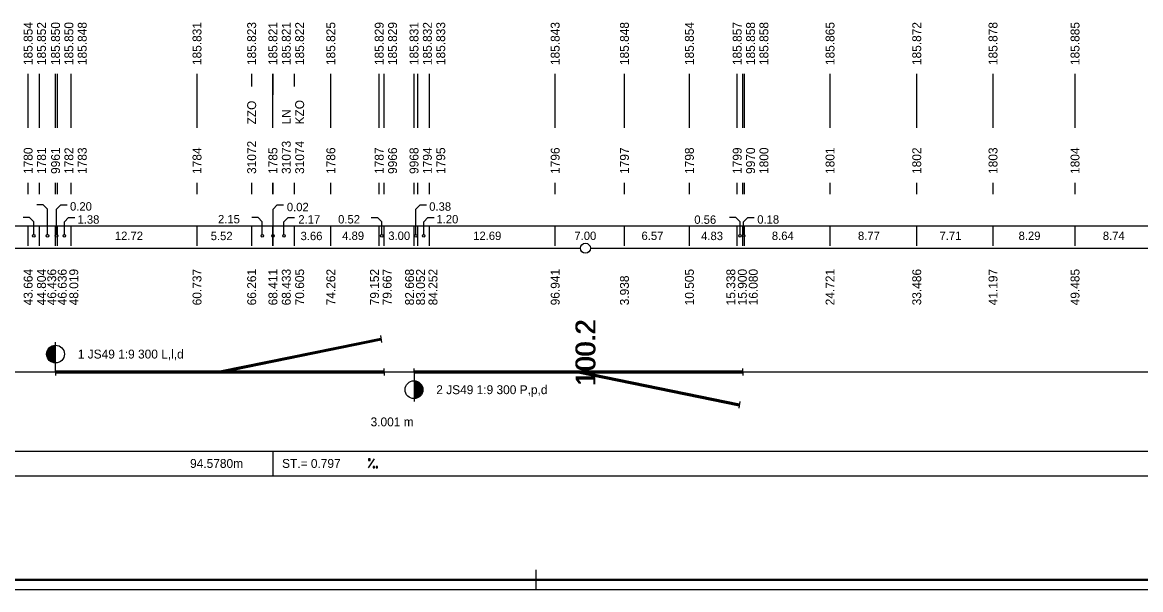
# Model space of a CAD drawing. Extents: x 0 to 10087, y -805 to 297.
# Drawn here: x 7666.2 to 7892.2, y 0 to 114.6 of the extents above; entities that cross this region are included whole.
import ezdxf

# ---------------------------------------------------------------- set-up
doc = ezdxf.new("R2010")
doc.units = 0
for name, color, linetype in [('CARKY_HODNOT', 7, 'Continuous'), ('KRIV1_CARA', 7, 'Continuous'), ('KRIV1_TEXT', 7, 'Continuous'), ('NIVELETA_CARA', 7, 'Continuous'), ('NIVELETA_TEXT', 7, 'Continuous'), ('RAM', 7, 'Continuous'), ('REZERVA', 7, 'Continuous'), ('STAN_CARA', 7, 'Continuous'), ('STAN_PAS', 7, 'Continuous'), ('STAN_TEXT', 7, 'Continuous'), ('TEXT', 7, 'Continuous'), ('TXT_C_BODU', 7, 'Continuous')]:
    doc.layers.add(name, color=color, linetype=linetype)

msp = doc.modelspace()

# ---------------------------------------------------------------- linework, layer by layer
at = {"layer": 'CARKY_HODNOT'}
for p, q in [((7667.33, 93.3), (7667.33, 104.2)), ((7669.61, 93.3), (7669.61, 104.2)), ((7672.87, 93.3), (7672.87, 104.2)), ((7673.27, 93.3), (7673.27, 104.2)), ((7676.04, 93.3), (7676.04, 104.2)), ((7701.47, 93.3), (7701.47, 104.2)), ((7712.52, 101.65), (7712.52, 104.2)), ((7716.82, 93.3), (7716.82, 104.2)), ((7716.87, 100), (7716.87, 104.2)), ((7721.21, 101.65), (7721.21, 104.2)), ((7728.52, 93.3), (7728.52, 104.2)), ((7738.3, 93.3), (7738.3, 104.2)), ((7739.33, 93.3), (7739.33, 104.2)), ((7745.34, 93.3), (7745.34, 104.2)), ((7746.1, 93.3), (7746.1, 104.2)), ((7748.5, 93.3), (7748.5, 104.2)), ((7773.88, 93.3), (7773.88, 104.2)), ((7787.88, 93.3), (7787.88, 104.2)), ((7801.01, 93.3), (7801.01, 104.2)), ((7810.68, 93.3), (7810.68, 104.2)), ((7811.8, 93.3), (7811.8, 104.2)), ((7812.16, 93.3), (7812.16, 104.2)), ((7829.44, 93.3), (7829.44, 104.2)), ((7846.97, 93.3), (7846.97, 104.2)), ((7862.39, 93.3), (7862.39, 104.2)), ((7878.97, 93.3), (7878.97, 104.2)), ((7667.33, 79.9), (7667.33, 82.2)), ((7669.61, 79.9), (7669.61, 82.2)), ((7672.87, 79.9), (7672.87, 82.2)), ((7673.27, 79.9), (7673.27, 82.2)), ((7676.04, 79.9), (7676.04, 82.2)), ((7701.47, 79.9), (7701.47, 82.2)), ((7712.52, 79.9), (7712.52, 82.2)), ((7716.82, 79.9), (7716.82, 82.2)), ((7716.87, 79.9), (7716.87, 82.2)), ((7721.21, 79.9), (7721.21, 82.2)), ((7728.52, 79.9), (7728.52, 82.2)), ((7738.3, 79.9), (7738.3, 82.2)), ((7739.33, 79.9), (7739.33, 82.2)), ((7745.34, 79.9), (7745.34, 82.2)), ((7746.1, 79.9), (7746.1, 82.2)), ((7748.5, 79.9), (7748.5, 82.2)), ((7773.88, 79.9), (7773.88, 82.2)), ((7787.88, 79.9), (7787.88, 82.2)), ((7801.01, 79.9), (7801.01, 82.2)), ((7810.68, 79.9), (7810.68, 82.2)), ((7811.8, 79.9), (7811.8, 82.2)), ((7812.16, 79.9), (7812.16, 82.2)), ((7829.44, 79.9), (7829.44, 82.2)), ((7846.97, 79.9), (7846.97, 82.2)), ((7862.39, 79.9), (7862.39, 82.2)), ((7878.97, 79.9), (7878.97, 82.2))]:
    msp.add_line(p, q, dxfattribs=at)
at = {"layer": 'KRIV1_CARA'}
for p, q in [((7672.87, 44), (7672.87, 50)), ((7706.06, 44.2), (7738.63, 50.84)), ((7706.08, 44.1), (7738.65, 50.74)), ((7706.1, 44), (7738.67, 50.65)), ((7706.12, 43.9), (7738.69, 50.55)), ((7706.14, 43.8), (7738.71, 50.45)), ((7738.57, 51.35), (7738.77, 49.95)), ((7671.17, 47.01), (7671.17, 48.19)), ((7671.27, 46.78), (7671.27, 48.42)), ((7671.37, 46.61), (7671.37, 48.59)), ((7671.47, 46.47), (7671.47, 48.73)), ((7671.57, 46.36), (7671.57, 48.84)), ((7671.67, 46.26), (7671.67, 48.94)), ((7671.77, 46.18), (7671.77, 49.02)), ((7671.87, 46.1), (7671.87, 49.1)), ((7671.97, 46.04), (7671.97, 49.16)), ((7672.07, 45.99), (7672.07, 49.21)), ((7672.17, 45.94), (7672.17, 49.26)), ((7672.27, 45.9), (7672.27, 49.3)), ((7672.37, 45.87), (7672.37, 49.33)), ((7672.47, 45.85), (7672.47, 49.35)), ((7672.57, 45.83), (7672.57, 49.37)), ((7672.67, 45.81), (7672.67, 49.39)), ((7672.77, 45.8), (7672.77, 49.4)), ((7298.99, 44), (7672.87, 44)), ((7672.87, 44), (7672.87, 44.7)), ((7672.87, 44.2), (7706.1, 44.2)), ((7672.87, 44.1), (7706.1, 44.1)), ((7672.87, 44), (7672.87, 43.3)), ((7672.87, 44), (7706.1, 44)), ((7672.87, 43.9), (7706.1, 43.9)), ((7672.87, 43.8), (7706.1, 43.8)), ((7706.1, 44.2), (7739.33, 44.2)), ((7706.1, 44.1), (7739.33, 44.1)), ((7706.1, 44), (7739.33, 44)), ((7706.1, 43.9), (7739.33, 43.9)), ((7706.1, 43.8), (7739.33, 43.8)), ((7739.33, 44), (7739.33, 44.7)), ((7739.33, 44), (7739.33, 43.3)), ((7739.33, 44), (7745.34, 44)), ((7745.34, 44), (7745.34, 44.7)), ((7745.34, 44.2), (7778.57, 44.2)), ((7745.34, 44.1), (7778.57, 44.1)), ((7745.34, 44), (7745.34, 43.3)), ((7745.34, 44), (7778.57, 44)), ((7745.34, 44), (7745.34, 38)), ((7745.34, 43.9), (7778.57, 43.9)), ((7745.34, 43.8), (7778.57, 43.8)), ((7778.53, 43.8), (7811.09, 37.16)), ((7778.55, 43.9), (7811.11, 37.26)), ((7778.57, 44.2), (7811.8, 44.2)), ((7778.57, 44.1), (7811.8, 44.1)), ((7778.57, 44), (7811.8, 44)), ((7778.57, 44), (7811.13, 37.35)), ((7778.57, 43.9), (7811.8, 43.9)), ((7778.57, 43.8), (7811.8, 43.8)), ((7778.59, 44.1), (7811.15, 37.45)), ((7778.61, 44.2), (7811.17, 37.55)), ((7811.8, 44), (7811.8, 44.7)), ((7811.8, 44), (7811.8, 43.3)), ((7811.8, 44), (8321.33, 44)), ((7745.44, 38.6), (7745.44, 42.2)), ((7745.54, 38.61), (7745.54, 42.19)), ((7745.64, 38.63), (7745.64, 42.17)), ((7745.74, 38.65), (7745.74, 42.15)), ((7745.84, 38.67), (7745.84, 42.13)), ((7745.94, 38.7), (7745.94, 42.1)), ((7746.04, 38.74), (7746.04, 42.06)), ((7746.14, 38.79), (7746.14, 42.01)), ((7746.24, 38.84), (7746.24, 41.96)), ((7746.34, 38.9), (7746.34, 41.9)), ((7746.44, 38.98), (7746.44, 41.82)), ((7746.54, 39.06), (7746.54, 41.74)), ((7746.64, 39.16), (7746.64, 41.64)), ((7746.74, 39.27), (7746.74, 41.53)), ((7746.84, 39.41), (7746.84, 41.39)), ((7746.94, 39.58), (7746.94, 41.22)), ((7747.04, 39.81), (7747.04, 40.99)), ((7811.23, 38.05), (7811.03, 36.65))]:
    msp.add_line(p, q, dxfattribs=at)
for centre in [(7672.87, 47.6), (7745.34, 40.4)]:
    msp.add_circle(centre, 1.8, dxfattribs=at)
at = {"layer": 'NIVELETA_CARA'}
for p, q in [((500, 28), (8321.33, 28)), ((7716.87, 23), (7716.87, 28)), ((500, 23), (8321.33, 23))]:
    msp.add_line(p, q, dxfattribs=at)
at = {"layer": 'NIVELETA_TEXT'}
for p, q in [((7736.17, 24.6), (7737.36, 26.4)), ((7736.17, 26.4), (7736.17, 26.1)), ((7736.47, 26.4), (7736.17, 26.4)), ((7736.17, 26.4), (7736.17, 26.39)), ((7736.17, 26.1), (7736.47, 26.1)), ((7736.47, 26.1), (7736.47, 26.4)), ((7737.08, 24.9), (7737.08, 24.6)), ((7737.37, 24.9), (7737.08, 24.9)), ((7737.08, 24.9), (7737.08, 24.89)), ((7737.37, 24.6), (7737.37, 24.9)), ((7737.69, 24.9), (7737.69, 24.6)), ((7737.7, 24.9), (7737.69, 24.89)), ((7737.99, 24.9), (7737.7, 24.9)), ((7737.99, 24.6), (7737.99, 24.9)), ((7737.08, 24.6), (7737.37, 24.6)), ((7737.69, 24.6), (7737.99, 24.6))]:
    msp.add_line(p, q, dxfattribs=at)
at = {"layer": 'RAM'}
for p, q in [((7770, 0), (7770, 4)), ((0, 0), (8636.33, 0)), ((2, 2.1), (8634.33, 2.1)), ((2, 2), (8634.33, 2)), ((2, 1.9), (8634.33, 1.9))]:
    msp.add_line(p, q, dxfattribs=at)
at = {"layer": 'REZERVA'}
msp.add_circle((7780, 69), 1, dxfattribs=at)
at = {"layer": 'STAN_CARA'}
for p, q in [((7581, 69), (7779, 69)), ((7781, 69), (7979, 69))]:
    msp.add_line(p, q, dxfattribs=at)
at = {"layer": 'STAN_PAS'}
for p, q in [((7670.39, 77.75), (7669.11, 77.75)), ((7671.24, 76.9), (7670.39, 77.75)), ((7671.24, 71.75), (7671.24, 76.9)), ((7673.07, 76.9), (7673.92, 77.75)), ((7673.07, 71.75), (7673.07, 76.9)), ((7673.92, 77.75), (7675.2, 77.75)), ((7716.84, 76.9), (7717.69, 77.75)), ((7716.84, 71.75), (7716.84, 76.9)), ((7717.69, 77.75), (7718.97, 77.75)), ((7745.72, 76.9), (7746.57, 77.75)), ((7745.72, 71.75), (7745.72, 76.9)), ((7746.57, 77.75), (7747.85, 77.75)), ((7667.62, 75.2), (7666.34, 75.2)), ((7668.47, 74.35), (7667.62, 75.2)), ((7674.66, 74.35), (7675.51, 75.2)), ((7675.51, 75.2), (7676.78, 75.2)), ((7713.82, 75.2), (7712.55, 75.2)), ((7714.67, 74.35), (7713.82, 75.2)), ((7719.04, 74.35), (7719.89, 75.2)), ((7719.89, 75.2), (7721.16, 75.2)), ((7736.69, 75.2), (7737.97, 75.2)), ((7738.82, 74.35), (7737.97, 75.2)), ((7747.3, 74.35), (7748.15, 75.2)), ((7748.15, 75.2), (7749.43, 75.2)), ((7810.39, 75.2), (7809.11, 75.2)), ((7811.24, 74.35), (7810.39, 75.2)), ((7811.98, 74.35), (7812.83, 75.2)), ((7812.83, 75.2), (7814.1, 75.2)), ((300, 73.5), (8321.33, 73.5)), ((7667.33, 69.5), (7667.33, 73.5)), ((7668.47, 71.75), (7668.47, 74.35)), ((7669.61, 69.5), (7669.61, 73.5)), ((7672.87, 69.5), (7672.87, 73.5)), ((7673.27, 69.5), (7673.27, 73.5)), ((7674.66, 71.75), (7674.66, 74.35)), ((7676.04, 69.5), (7676.04, 73.5)), ((7701.47, 69.5), (7701.47, 73.5)), ((7712.52, 69.5), (7712.52, 73.5)), ((7714.67, 71.75), (7714.67, 74.35)), ((7716.82, 69.5), (7716.82, 73.5)), ((7716.87, 69.5), (7716.87, 73.5)), ((7719.04, 71.75), (7719.04, 74.35)), ((7721.21, 69.5), (7721.21, 73.5)), ((7728.52, 69.5), (7728.52, 73.5)), ((7738.3, 69.5), (7738.3, 73.5)), ((7738.82, 71.75), (7738.82, 74.35)), ((7739.33, 69.5), (7739.33, 73.5)), ((7745.34, 69.5), (7745.34, 73.5)), ((7746.1, 69.5), (7746.1, 73.5)), ((7747.3, 71.75), (7747.3, 74.35)), ((7748.5, 69.5), (7748.5, 73.5)), ((7773.88, 69.5), (7773.88, 73.5)), ((7787.88, 69.5), (7787.88, 73.5)), ((7801.01, 69.5), (7801.01, 73.5)), ((7810.68, 69.5), (7810.68, 73.5)), ((7811.24, 71.75), (7811.24, 74.35)), ((7811.8, 69.5), (7811.8, 73.5)), ((7811.98, 71.75), (7811.98, 74.35)), ((7812.16, 69.5), (7812.16, 73.5)), ((7829.44, 69.5), (7829.44, 73.5)), ((7846.97, 69.5), (7846.97, 73.5)), ((7862.39, 69.5), (7862.39, 73.5)), ((7878.97, 69.5), (7878.97, 73.5))]:
    msp.add_line(p, q, dxfattribs=at)
for centre in [(7668.47, 71.5), (7671.24, 71.5), (7673.07, 71.5), (7674.66, 71.5), (7714.67, 71.5), (7716.84, 71.5), (7719.04, 71.5), (7738.82, 71.5), (7745.72, 71.5), (7747.3, 71.5), (7811.24, 71.5), (7811.98, 71.5)]:
    msp.add_circle(centre, 0.25, dxfattribs=at)

# ---------------------------------------------------------------- texts
at = {"layer": 'KRIV1_TEXT'}
for s, p in [('1 JS49 1:9 300 L,l,d', (7677.37, 46.7)), ('2 JS49 1:9 300 P,p,d', (7749.84, 39.5)), ('3.001 m', (7736.56, 33))]:
    msp.add_text(s, height=1.8, dxfattribs=at).set_placement(p)
at = {"layer": 'NIVELETA_TEXT'}
for s, p in [('94.5780m', (7700.07, 24.6)), ('ST.= 0.797', (7718.67, 24.6))]:
    msp.add_text(s, height=1.8, dxfattribs=at).set_placement(p)
at = {"layer": 'STAN_TEXT'}
for s, p in [('0.20', (7675.8, 76.59)), ('0.02', (7719.63, 76.47)), ('0.38', (7748.41, 76.56)), ('1.38', (7677.31, 73.95)), ('2.15', (7705.71, 74.01)), ('2.17', (7721.95, 73.97)), ('0.52', (7729.99, 73.99)), ('1.20', (7749.87, 74.01)), ('0.56', (7802, 73.92)), ('0.18', (7814.73, 73.95)), ('12.72', (7684.86, 70.65)), ('5.52', (7704.24, 70.62)), ('3.66', (7722.4, 70.62)), ('4.89', (7730.82, 70.66)), ('3.00', (7740.14, 70.66)), ('12.69', (7757.3, 70.65)), ('7.00', (7777.76, 70.65)), ('6.57', (7791.33, 70.65)), ('4.83', (7803.38, 70.63)), ('8.64', (7817.68, 70.65)), ('8.77', (7835.09, 70.65)), ('7.71', (7851.57, 70.65)), ('8.29', (7867.56, 70.65)), ('8.74', (7884.59, 70.65))]:
    msp.add_text(s, height=1.7, dxfattribs=at).set_placement(p)
for s, height, p in [('43.664', 1.8, (7668.23, 57.45)), ('44.804', 1.8, (7670.93, 57.45)), ('46.436', 1.8, (7673, 57.45)), ('46.636', 1.8, (7675.12, 57.45)), ('48.019', 1.8, (7677.46, 57.45)), ('60.737', 1.8, (7702.37, 57.45)), ('66.261', 1.8, (7713.42, 57.45)), ('68.411', 1.8, (7717.72, 57.45)), ('68.433', 1.8, (7720.42, 57.45)), ('70.605', 1.8, (7723.12, 57.45)), ('74.262', 1.8, (7729.42, 57.45)), ('79.152', 1.8, (7738.25, 57.45)), ('79.667', 1.8, (7740.8, 57.45)), ('82.668', 1.8, (7745.34, 57.45)), ('83.052', 1.8, (7747.55, 57.45)), ('84.252', 1.8, (7750.07, 57.45)), ('96.941', 1.8, (7774.78, 57.45)), ('3.938', 1.8, (7788.78, 57.45)), ('10.505', 1.8, (7801.91, 57.45)), ('15.338', 1.8, (7810.29, 57.45)), ('15.900', 1.8, (7812.61, 57.45)), ('16.080', 1.8, (7814.82, 57.45)), ('24.721', 1.8, (7830.34, 57.45)), ('33.486', 1.8, (7847.87, 57.45)), ('41.197', 1.8, (7863.29, 57.45)), ('49.485', 1.8, (7879.87, 57.45)), ('   100.2', 4, (7782, 36.84)), ('   100.2', 4, (7782, 36.74)), ('   100.2', 4, (7782, 36.64))]:
    msp.add_text(s, height=height, rotation=90, dxfattribs=at).set_placement(p)
at = {"layer": 'TEXT'}
for s, p in [('185.854', (7668.23, 106)), ('185.852', (7670.93, 106)), ('185.850', (7673.77, 106)), ('185.850', (7676.47, 106)), ('185.848', (7679.17, 106)), ('185.831', (7702.37, 106)), ('185.823', (7713.42, 106)), ('185.821', (7717.72, 106)), ('185.821', (7720.42, 106)), ('185.822', (7723.12, 106)), ('185.825', (7729.42, 106)), ('185.829', (7739.2, 106)), ('185.829', (7741.9, 106)), ('185.831', (7746.24, 106)), ('185.832', (7748.94, 106)), ('185.833', (7751.64, 106)), ('185.843', (7774.78, 106)), ('185.848', (7788.78, 106)), ('185.854', (7801.91, 106)), ('185.857', (7811.58, 106)), ('185.858', (7814.28, 106)), ('185.858', (7816.98, 106)), ('185.865', (7830.34, 106)), ('185.872', (7847.87, 106)), ('185.878', (7863.29, 106)), ('185.885', (7879.87, 106)), ('ZZO', (7713.42, 94)), ('KZO', (7723.12, 94)), ('LN', (7720.42, 94))]:
    msp.add_text(s, height=1.8, rotation=90, dxfattribs=at).set_placement(p)
at = {"layer": 'TXT_C_BODU'}
for s, p in [('31072', (7713.42, 84)), ('31073', (7720.42, 84)), ('31074', (7723.12, 84)), ('1780', (7668.23, 84)), ('1781', (7670.93, 84)), ('9961', (7673.77, 84)), ('1782', (7676.47, 84)), ('1783', (7679.17, 84)), ('1784', (7702.37, 84)), ('1785', (7717.72, 84)), ('1786', (7729.42, 84)), ('1787', (7739.2, 84)), ('9966', (7741.9, 84)), ('9968', (7746.24, 84)), ('1794', (7748.94, 84)), ('1795', (7751.64, 84)), ('1796', (7774.78, 84)), ('1797', (7788.78, 84)), ('1798', (7801.91, 84)), ('1799', (7811.58, 84)), ('9970', (7814.28, 84)), ('1800', (7816.98, 84)), ('1801', (7830.34, 84)), ('1802', (7847.87, 84)), ('1803', (7863.29, 84)), ('1804', (7879.87, 84))]:
    msp.add_text(s, height=1.8, rotation=90, dxfattribs=at).set_placement(p)

doc.saveas('drawing.dxf')
